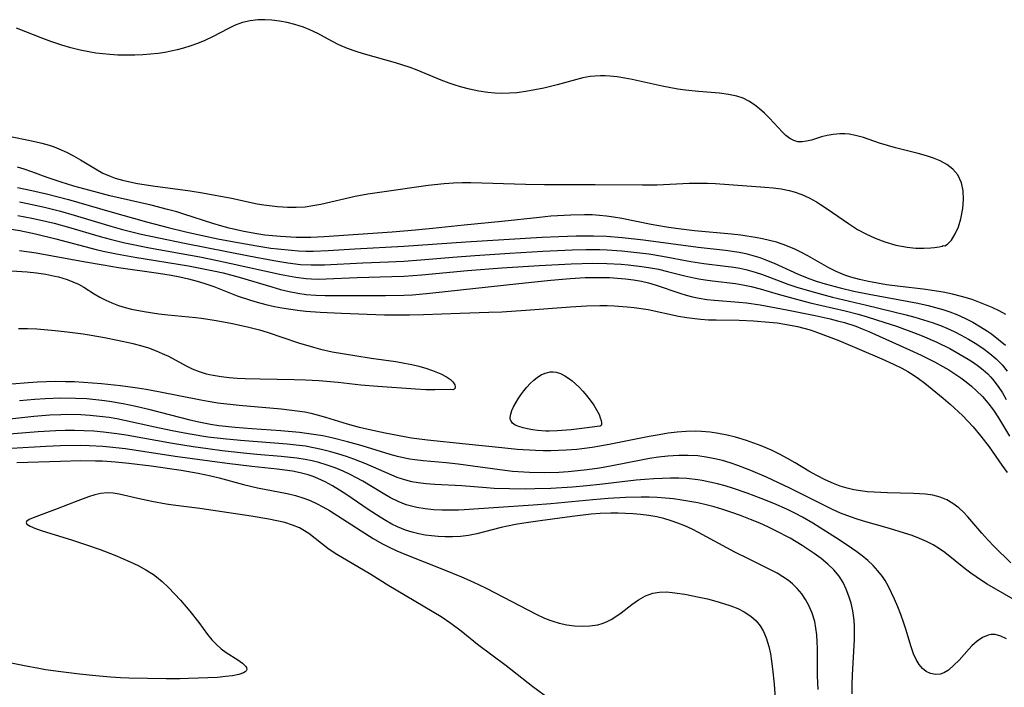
# Model space of a CAD drawing. Header units: inches. Extents: x 1073367 to 1082519, y 1569854 to 1574957.
# Tile 364 of 565: x 1080890 to 1081091, y 1571540 to 1571676. Entities that reach past the tile are written whole.
import ezdxf

# ---------------------------------------------------------------- set-up
doc = ezdxf.new("R2010")
doc.units = ezdxf.units.IN
doc.header["$MEASUREMENT"] = 0
doc.layers.add('CGG_CurvaNivelLidar_v1', color=7, linetype='Continuous', lineweight=30, true_color=0x008008)

msp = doc.modelspace()

# ---------------------------------------------------------------- linework, layer by layer
at = {"layer": 'CGG_CurvaNivelLidar_v1'}
for points in [[(1080887.3407, 1571652.441, 76.5), (1080893.2302, 1571651.2223, 76.5), (1080894.6939, 1571650.863, 76.5), (1080896.1339, 1571650.4429, 76.5), (1080897.1559, 1571650.09, 76.5), (1080898.1614, 1571649.6975, 76.5), (1080899.6784, 1571649.0252, 76.5), (1080901.1548, 1571648.2816, 76.5), (1080902.5868, 1571647.4756, 76.5), (1080905.6004, 1571645.62, 76.5), (1080907.1395, 1571644.7755, 76.5), (1080908.6157, 1571644.1267, 76.5), (1080909.6553, 1571643.7554, 76.5), (1080911.1305, 1571643.3255, 76.5), (1080912.6419, 1571642.9709, 76.5), (1080914.1809, 1571642.6711, 76.5), (1080917.3139, 1571642.168, 76.5), (1080924.8952, 1571641.1499, 76.5), (1080927.4298, 1571640.7541, 76.5), (1080933.344, 1571639.6184, 76.5), (1080938.6154, 1571638.5166, 76.5), (1080939.9751, 1571638.2858, 76.5), (1080942.7036, 1571637.9457, 76.5), (1080944.7779, 1571637.8005, 76.5), (1080946.5661, 1571637.7862, 76.5), (1080948.3458, 1571637.9001, 76.5), (1080949.949, 1571638.1257, 76.5), (1080951.5473, 1571638.4366, 76.5), (1080958.6065, 1571640.0319, 76.5), (1080961.1938, 1571640.51, 76.5), (1080964.4831, 1571641.0187, 76.5), (1080973.4601, 1571642.3101, 76.5), (1080976.748, 1571642.6706, 76.5), (1080978.6156, 1571642.7947, 76.5), (1080980.3829, 1571642.8414, 76.5), (1080982.153, 1571642.8344, 76.5), (1080993.328, 1571642.4785, 76.5), (1080997.1767, 1571642.4089, 76.5), (1081007.5398, 1571642.4332, 76.5), (1081017.2088, 1571642.3545, 76.5), (1081020.1716, 1571642.3898, 76.5), (1081026.7038, 1571642.7003, 76.5), (1081028.83, 1571642.7322, 76.5), (1081030.4601, 1571642.6961, 76.5), (1081032.0896, 1571642.6193, 76.5), (1081042.1672, 1571641.8965, 76.5), (1081043.8369, 1571641.7554, 76.5), (1081045.4824, 1571641.5523, 76.5), (1081047.095, 1571641.2446, 76.5), (1081048.1251, 1571640.9652, 76.5), (1081049.6872, 1571640.395, 76.5), (1081051.2041, 1571639.6871, 76.5), (1081052.6829, 1571638.8712, 76.5), (1081053.4752, 1571638.389, 76.5), (1081054.8256, 1571637.5045, 76.5), (1081059.193, 1571634.4578, 76.5), (1081061.0661, 1571633.2645, 76.5), (1081062.7439, 1571632.3707, 76.5), (1081064.6172, 1571631.5261, 76.5), (1081066.6135, 1571630.7697, 76.5), (1081068.8863, 1571630.0862, 76.5), (1081071.1407, 1571629.6339, 76.5), (1081072.9056, 1571629.464, 76.5), (1081074.536, 1571629.4413, 76.5), (1081075.9675, 1571629.5227, 76.5), (1081076.7661, 1571629.6116, 76.5), (1081077.685, 1571629.7598, 76.5), (1081078.2802, 1571629.9001, 76.5), (1081078.5, 1571630.0045, 76.5), (1081078.8297, 1571629.9304, 76.5), (1081079.4256, 1571630.2811, 76.5), (1081080.1986, 1571631.1209, 76.5), (1081080.9818, 1571632.392, 76.5), (1081081.6083, 1571633.8282, 76.5), (1081082.1157, 1571635.4718, 76.5), (1081082.5133, 1571637.5534, 76.5), (1081082.6505, 1571639.3791, 76.5), (1081082.5677, 1571641.1524, 76.5), (1081082.2341, 1571642.7865, 76.5), (1081081.5185, 1571644.381, 76.5), (1081080.4861, 1571645.5901, 76.5), (1081079.2879, 1571646.4951, 76.5), (1081077.9267, 1571647.2339, 76.5), (1081076.5547, 1571647.7952, 76.5), (1081075.1096, 1571648.2691, 76.5), (1081073.3842, 1571648.7452, 76.5), (1081068.7855, 1571649.9088, 76.5), (1081067.1539, 1571650.3807, 76.5), (1081065.5505, 1571650.8901, 76.5), (1081062.2371, 1571651.9925, 76.5), (1081060.6183, 1571652.4385, 76.5), (1081059.322, 1571652.6843, 76.5), (1081058.4223, 1571652.7711, 76.5), (1081057.401, 1571652.779, 76.5), (1081056.0911, 1571652.6545, 76.5), (1081054.8172, 1571652.4114, 76.5), (1081053.7071, 1571652.1231, 76.5), (1081051.624, 1571651.5028, 76.5), (1081050.6607, 1571651.2512, 76.5), (1081049.744, 1571651.1096, 76.5), (1081048.8657, 1571651.1418, 76.5), (1081048.028, 1571651.3936, 76.5), (1081047.2207, 1571651.8396, 76.5), (1081046.444, 1571652.442, 76.5), (1081045.7323, 1571653.1253, 76.5), (1081043.1032, 1571655.9278, 76.5), (1081042.0688, 1571656.9509, 76.5), (1081041.0659, 1571657.8515, 76.5), (1081040.0103, 1571658.6827, 76.5), (1081038.8955, 1571659.4135, 76.5), (1081037.7118, 1571660.0086, 76.5), (1081036.4306, 1571660.4478, 76.5), (1081034.7005, 1571660.8123, 76.5), (1081032.8929, 1571661.0323, 76.5), (1081028.5749, 1571661.3661, 76.5), (1081025.9699, 1571661.656, 76.5), (1081024.3731, 1571661.9005, 76.5), (1081021.188, 1571662.5035, 76.5), (1081015.069, 1571663.8472, 76.5), (1081013.5496, 1571664.143, 76.5), (1081012.0298, 1571664.3819, 76.5), (1081010.5104, 1571664.5415, 76.5), (1081009.5529, 1571664.5902, 76.5), (1081008.5972, 1571664.5931, 76.5), (1081007.5417, 1571664.5384, 76.5), (1081006.4922, 1571664.4222, 76.5), (1081004.9856, 1571664.151, 76.5), (1081003.4915, 1571663.7897, 76.5), (1080999.7667, 1571662.7334, 76.5), (1080997.0577, 1571662.0858, 76.5), (1080995.2459, 1571661.702, 76.5), (1080993.4208, 1571661.3701, 76.5), (1080991.5823, 1571661.1298, 76.5), (1080990.0364, 1571661.0261, 76.5), (1080988.4852, 1571661.0106, 76.5), (1080987.0678, 1571661.0701, 76.5), (1080985.6534, 1571661.2, 76.5), (1080983.7709, 1571661.4827, 76.5), (1080981.9031, 1571661.8713, 76.5), (1080980.054, 1571662.3486, 76.5), (1080978.7448, 1571662.742, 76.5), (1080977.7277, 1571663.0872, 76.5), (1080976.0905, 1571663.719, 76.5), (1080972.8576, 1571665.086, 76.5), (1080971.2268, 1571665.7466, 76.5), (1080969.7731, 1571666.28, 76.5), (1080966.836, 1571667.218, 76.5), (1080960.255, 1571669.0761, 76.5), (1080958.7639, 1571669.5451, 76.5), (1080956.9938, 1571670.1828, 76.5), (1080955.2779, 1571670.918, 76.5), (1080953.8317, 1571671.6473, 76.5), (1080950.9961, 1571673.1831, 76.5), (1080949.3189, 1571673.9945, 76.5), (1080948.0588, 1571674.4977, 76.5), (1080946.2712, 1571675.073, 76.5), (1080944.7279, 1571675.4619, 76.5), (1080943.1698, 1571675.7581, 76.5), (1080941.6056, 1571675.9517, 76.5), (1080940.1641, 1571676.0263, 76.5), (1080938.7331, 1571675.9894, 76.5), (1080937.1622, 1571675.8006, 76.5), (1080935.63, 1571675.4425, 76.5), (1080934.0986, 1571674.8886, 76.5), (1080932.6102, 1571674.1968, 76.5), (1080929.6203, 1571672.5894, 76.5), (1080927.9398, 1571671.7785, 76.5), (1080926.4087, 1571671.159, 76.5), (1080924.8297, 1571670.6175, 76.5), (1080923.5758, 1571670.2455, 76.5), (1080922.3032, 1571669.9138, 76.5), (1080921.0237, 1571669.6236, 76.5), (1080919.7313, 1571669.3743, 76.5), (1080918.4277, 1571669.1694, 76.5), (1080916.8483, 1571668.9857, 76.5), (1080915.2589, 1571668.8634, 76.5), (1080913.6628, 1571668.7956, 76.5), (1080911.7445, 1571668.7808, 76.5), (1080910.1529, 1571668.8228, 76.5), (1080908.5634, 1571668.9185, 76.5), (1080907.132, 1571669.0554, 76.5), (1080905.7059, 1571669.2391, 76.5), (1080904.2866, 1571669.4686, 76.5), (1080902.4535, 1571669.8347, 76.5), (1080900.5755, 1571670.2862, 76.5), (1080898.7197, 1571670.8192, 76.5), (1080896.5119, 1571671.5743, 76.5), (1080894.8391, 1571672.1978, 76.5), (1080889.4907, 1571674.2993, 76.5)], [(1081091.2914, 1571615.935, 76), (1081089.9283, 1571616.6649, 76), (1081088.528, 1571617.3351, 76), (1081087.1764, 1571617.9281, 76), (1081085.8027, 1571618.477, 76), (1081084.4064, 1571618.973, 76), (1081082.2631, 1571619.6117, 76), (1081080.3869, 1571620.0835, 76), (1081078.4898, 1571620.4848, 76), (1081076.2498, 1571620.8566, 76), (1081074.4605, 1571621.0872, 76), (1081069.7277, 1571621.621, 76), (1081066.9535, 1571622.0047, 76), (1081065.1005, 1571622.3022, 76), (1081063.2666, 1571622.6422, 76), (1081061.4601, 1571623.0442, 76), (1081059.6915, 1571623.5329, 76), (1081058.4266, 1571623.9623, 76), (1081056.6766, 1571624.6982, 76), (1081055.1729, 1571625.4779, 76), (1081050.9369, 1571627.9137, 76), (1081049.6222, 1571628.601, 76), (1081048.2852, 1571629.2445, 76), (1081047.0925, 1571629.7642, 76), (1081045.878, 1571630.2284, 76), (1081044.4952, 1571630.6686, 76), (1081043.0862, 1571631.039, 76), (1081041.6572, 1571631.3552, 76), (1081040.2129, 1571631.6302, 76), (1081038.4332, 1571631.9196, 76), (1081037.2537, 1571632.0776, 76), (1081035.3316, 1571632.2917, 76), (1081027.7763, 1571632.9921, 76), (1081023.9585, 1571633.4508, 76), (1081022.0572, 1571633.7264, 76), (1081018.9747, 1571634.2669, 76), (1081012.948, 1571635.5096, 76), (1081011.2446, 1571635.8053, 76), (1081009.8454, 1571635.9968, 76), (1081008.4405, 1571636.136, 76), (1081006.9145, 1571636.2246, 76), (1081005.384, 1571636.2569, 76), (1081002.5839, 1571636.2025, 76), (1080998.5156, 1571635.9533, 76), (1080996.1662, 1571635.7413, 76), (1080988.4874, 1571634.8835, 76), (1080980.8027, 1571634.1457, 76), (1080974.3553, 1571633.4435, 76), (1080970.8651, 1571633.1029, 76), (1080966.1329, 1571632.7268, 76), (1080952.2259, 1571631.7461, 76), (1080949.5077, 1571631.6328, 76), (1080946.5333, 1571631.6551, 76), (1080943.3375, 1571631.827, 76), (1080941.7432, 1571631.965, 76), (1080940.1533, 1571632.1431, 76), (1080938.5483, 1571632.3696, 76), (1080935.8999, 1571632.8426, 76), (1080932.8728, 1571633.5299, 76), (1080931.3764, 1571633.9354, 76), (1080929.5279, 1571634.4965, 76), (1080923.6611, 1571636.391, 76), (1080922.207, 1571636.8392, 76), (1080920.3241, 1571637.3717, 76), (1080916.9634, 1571638.218, 76), (1080908.5675, 1571640.1203, 76), (1080904.2542, 1571641.2539, 76), (1080901.2261, 1571642.1214, 76), (1080898.6062, 1571642.9298, 76), (1080895.7417, 1571643.8951, 76), (1080892.6097, 1571645.0316, 76), (1080891.0363, 1571645.5645, 76), (1080889.6825, 1571645.969, 76)], [(1080889.6704, 1571641.8057, 75.5), (1080892.658, 1571641.2268, 75.5), (1080895.6303, 1571640.5435, 75.5), (1080900.1287, 1571639.371, 75.5), (1080908.5455, 1571636.9457, 75.5), (1080916.0401, 1571634.8535, 75.5), (1080920.4125, 1571633.6663, 75.5), (1080923.7364, 1571632.8419, 75.5), (1080927.0796, 1571632.089, 75.5), (1080930.594, 1571631.3615, 75.5), (1080933.8654, 1571630.729, 75.5), (1080938.5081, 1571629.9101, 75.5), (1080941.3731, 1571629.4868, 75.5), (1080942.8073, 1571629.3068, 75.5), (1080945.5704, 1571629.0271, 75.5), (1080947.0388, 1571628.9218, 75.5), (1080948.5082, 1571628.8607, 75.5), (1080950.0381, 1571628.8529, 75.5), (1080953.1027, 1571628.9627, 75.5), (1080958.5158, 1571629.3121, 75.5), (1080968.4853, 1571629.8474, 75.5), (1080981.1402, 1571630.771, 75.5), (1080996.6712, 1571631.6847, 75.5), (1081000.1409, 1571631.8557, 75.5), (1081003.67, 1571631.9666, 75.5), (1081007.1961, 1571631.9775, 75.5), (1081009.8485, 1571631.8824, 75.5), (1081013.0668, 1571631.6385, 75.5), (1081017.3883, 1571631.1747, 75.5), (1081028.5718, 1571629.679, 75.5), (1081034.1017, 1571629.0533, 75.5), (1081036.907, 1571628.635, 75.5), (1081038.2894, 1571628.3538, 75.5), (1081039.7116, 1571627.9885, 75.5), (1081041.1122, 1571627.551, 75.5), (1081042.4892, 1571627.0444, 75.5), (1081044.0595, 1571626.3769, 75.5), (1081048.9204, 1571624.1408, 75.5), (1081050.7385, 1571623.4169, 75.5), (1081052.591, 1571622.7625, 75.5), (1081054.4715, 1571622.1694, 75.5), (1081057.4819, 1571621.3502, 75.5), (1081060.2752, 1571620.7083, 75.5), (1081063.4063, 1571620.0819, 75.5), (1081073.3352, 1571618.224, 75.5), (1081075.4491, 1571617.7651, 75.5), (1081076.9492, 1571617.3937, 75.5), (1081078.4306, 1571616.9728, 75.5), (1081079.8932, 1571616.487, 75.5), (1081081.3261, 1571615.9307, 75.5), (1081082.9577, 1571615.1864, 75.5), (1081084.546, 1571614.3555, 75.5), (1081086.0934, 1571613.4535, 75.5), (1081087.5399, 1571612.5272, 75.5), (1081088.3386, 1571611.9763, 75.5), (1081089.8048, 1571610.8712, 75.5), (1081091.1961, 1571609.6859, 75.5)], [(1080890.0933, 1571638.8889, 75), (1080891.75, 1571638.5868, 75), (1080895.21, 1571637.8332, 75), (1080898.4475, 1571637.0056, 75), (1080901.2876, 1571636.1911, 75), (1080908.7325, 1571633.925, 75), (1080911.1331, 1571633.2718, 75), (1080914.9239, 1571632.3447, 75), (1080918.5077, 1571631.5609, 75), (1080923.7575, 1571630.488, 75), (1080936.8727, 1571627.8706, 75), (1080941.9883, 1571626.9188, 75), (1080944.8364, 1571626.4561, 75), (1080947.3974, 1571626.1569, 75), (1080949.5878, 1571626.043, 75), (1080952.3007, 1571626.0702, 75), (1080960.1447, 1571626.4763, 75), (1080965.3989, 1571626.6591, 75), (1080968.4819, 1571626.8031, 75), (1080971.9541, 1571627.0514, 75), (1080978.508, 1571627.6158, 75), (1080982.9778, 1571627.958, 75), (1080990.1414, 1571628.4399, 75), (1080996.8741, 1571628.8501, 75), (1081002.8673, 1571629.1227, 75), (1081005.643, 1571629.1815, 75), (1081008.5032, 1571629.1625, 75), (1081009.9877, 1571629.1085, 75), (1081012.9513, 1571628.9148, 75), (1081015.4282, 1571628.676, 75), (1081018.4541, 1571628.2893, 75), (1081021.2314, 1571627.8291, 75), (1081027.033, 1571626.7203, 75), (1081029.6857, 1571626.3174, 75), (1081034.1361, 1571625.8019, 75), (1081035.8012, 1571625.5764, 75), (1081037.0303, 1571625.369, 75), (1081038.2475, 1571625.1143, 75), (1081039.2194, 1571624.8673, 75), (1081040.1811, 1571624.5834, 75), (1081041.6537, 1571624.0798, 75), (1081046.8135, 1571622.1391, 75), (1081048.6795, 1571621.5124, 75), (1081051.735, 1571620.597, 75), (1081055.9313, 1571619.4887, 75), (1081062.8945, 1571617.8403, 75), (1081070.9873, 1571615.8636, 75), (1081072.7539, 1571615.3889, 75), (1081074.5056, 1571614.8745, 75), (1081076.2375, 1571614.3127, 75), (1081077.9426, 1571613.6921, 75), (1081079.2385, 1571613.1603, 75), (1081080.7405, 1571612.4701, 75), (1081082.2115, 1571611.7233, 75), (1081083.6511, 1571610.9268, 75), (1081085.0561, 1571610.0841, 75), (1081086.5954, 1571609.0725, 75), (1081088.0629, 1571607.9825, 75), (1081089.3413, 1571606.8803, 75), (1081090.5204, 1571605.6822, 75), (1081091.5561, 1571604.4213, 75)], [(1080889.7697, 1571636.0932, 74.5), (1080892.6333, 1571635.5769, 74.5), (1080894.1625, 1571635.2534, 74.5), (1080897.205, 1571634.523, 74.5), (1080900.1291, 1571633.7147, 74.5), (1080906.5418, 1571631.8132, 74.5), (1080908.5809, 1571631.2757, 74.5), (1080911.5854, 1571630.5691, 74.5), (1080916.6372, 1571629.531, 74.5), (1080926.8745, 1571627.661, 74.5), (1080930.1554, 1571627.0175, 74.5), (1080933.2834, 1571626.3525, 74.5), (1080943.5088, 1571624.0834, 74.5), (1080946.4429, 1571623.5359, 74.5), (1080948.5811, 1571623.2719, 74.5), (1080949.6414, 1571623.2026, 74.5), (1080951.1355, 1571623.1679, 74.5), (1080952.6343, 1571623.1883, 74.5), (1080958.9559, 1571623.484, 74.5), (1080966.0474, 1571623.6742, 74.5), (1080968.5167, 1571623.777, 74.5), (1080972.1952, 1571624.0439, 74.5), (1080981.5145, 1571624.9131, 74.5), (1080988.5068, 1571625.4752, 74.5), (1080996.1305, 1571625.9592, 74.5), (1081002.6443, 1571626.2846, 74.5), (1081007.0366, 1571626.3844, 74.5), (1081009.9324, 1571626.336, 74.5), (1081012.8175, 1571626.182, 74.5), (1081014.2747, 1571626.0648, 74.5), (1081017.0652, 1571625.7454, 74.5), (1081018.3964, 1571625.5398, 74.5), (1081020.4384, 1571625.1483, 74.5), (1081022.2539, 1571624.7312, 74.5), (1081025.849, 1571623.8272, 74.5), (1081027.6482, 1571623.4037, 74.5), (1081028.6953, 1571623.1948, 74.5), (1081029.9332, 1571622.9928, 74.5), (1081031.4816, 1571622.7898, 74.5), (1081036.1391, 1571622.2546, 74.5), (1081037.6809, 1571622.0165, 74.5), (1081039.339, 1571621.6743, 74.5), (1081041.1806, 1571621.1896, 74.5), (1081044.8581, 1571620.0836, 74.5), (1081048.6165, 1571619.0325, 74.5), (1081051.4105, 1571618.3298, 74.5), (1081058.5101, 1571616.6612, 74.5), (1081061.1506, 1571615.9801, 74.5), (1081062.9876, 1571615.458, 74.5), (1081066.6358, 1571614.3194, 74.5), (1081068.9704, 1571613.533, 74.5), (1081072.4835, 1571612.2541, 74.5), (1081074.2197, 1571611.5708, 74.5), (1081077.2278, 1571610.2736, 74.5), (1081079.8473, 1571608.9906, 74.5), (1081081.1687, 1571608.2821, 74.5), (1081083.5915, 1571606.8616, 74.5), (1081084.6877, 1571606.1478, 74.5), (1081085.744, 1571605.3945, 74.5), (1081086.6939, 1571604.6392, 74.5), (1081087.5897, 1571603.8307, 74.5), (1081088.1423, 1571603.2673, 74.5), (1081088.6513, 1571602.6924, 74.5), (1081089.7508, 1571601.2468, 74.5), (1081090.5924, 1571599.9572, 74.5), (1081091.3814, 1571598.6187, 74.5)], [(1080888.0071, 1571633.3991, 74), (1080890.2107, 1571633.0539, 74), (1080893.379, 1571632.3854, 74), (1080897.5041, 1571631.3639, 74), (1080905.7352, 1571629.202, 74), (1080907.1468, 1571628.8695, 74), (1080909.9092, 1571628.2804, 74), (1080913.6181, 1571627.6036, 74), (1080924.5658, 1571625.8361, 74), (1080927.3102, 1571625.3455, 74), (1080930.0344, 1571624.782, 74), (1080931.668, 1571624.4014, 74), (1080934.9093, 1571623.5554, 74), (1080941.551, 1571621.5626, 74), (1080943.3389, 1571621.0596, 74), (1080945.1377, 1571620.6195, 74), (1080946.8545, 1571620.2867, 74), (1080948.5853, 1571620.0435, 74), (1080950.5252, 1571619.8799, 74), (1080952.4755, 1571619.8067, 74), (1080953.744, 1571619.795, 74), (1080958.4996, 1571619.8187, 74), (1080964.7736, 1571619.7927, 74), (1080968.478, 1571619.8624, 74), (1080970.2768, 1571619.96, 74), (1080973.7965, 1571620.262, 74), (1080991.947, 1571622.2474, 74), (1080998.5139, 1571622.913, 74), (1081002.4429, 1571623.2633, 74), (1081005.4729, 1571623.4498, 74), (1081008.4972, 1571623.5118, 74), (1081010.4214, 1571623.4687, 74), (1081012.0831, 1571623.3752, 74), (1081013.7334, 1571623.2253, 74), (1081015.3685, 1571623.0109, 74), (1081016.9836, 1571622.7198, 74), (1081018.3929, 1571622.3855, 74), (1081020.0018, 1571621.9064, 74), (1081024.769, 1571620.2679, 74), (1081026.0722, 1571619.8725, 74), (1081027.3881, 1571619.5282, 74), (1081028.7173, 1571619.2471, 74), (1081030.2955, 1571619.0063, 74), (1081031.8883, 1571618.8384, 74), (1081036.8158, 1571618.4685, 74), (1081038.4202, 1571618.3019, 74), (1081041.182, 1571617.8824, 74), (1081046.6511, 1571616.8793, 74), (1081052.3956, 1571615.7213, 74), (1081055.4486, 1571615.0547, 74), (1081056.9617, 1571614.6809, 74), (1081058.3741, 1571614.2901, 74), (1081060.6745, 1571613.5398, 74), (1081062.0197, 1571613.0271, 74), (1081063.3715, 1571612.4571, 74), (1081071.622, 1571608.7603, 74), (1081074.0375, 1571607.6283, 74), (1081076.7265, 1571606.2806, 74), (1081078.4426, 1571605.3512, 74), (1081079.6607, 1571604.6439, 74), (1081080.9114, 1571603.8657, 74), (1081082.1248, 1571603.0417, 74), (1081083.2315, 1571602.2108, 74), (1081084.2964, 1571601.3331, 74), (1081085.3192, 1571600.4124, 74), (1081086.5206, 1571599.2156, 74), (1081087.6369, 1571597.945, 74), (1081088.7479, 1571596.4615, 74), (1081089.7706, 1571594.9056, 74), (1081092.0468, 1571591.1389, 74)], [(1080890.1378, 1571628.9681, 73.5), (1080893.5079, 1571628.4863, 73.5), (1080896.8225, 1571627.9316, 73.5), (1080903.1388, 1571626.7522, 73.5), (1080907.1888, 1571626.0431, 73.5), (1080910.313, 1571625.5396, 73.5), (1080918.4787, 1571624.3637, 73.5), (1080921.0702, 1571623.931, 73.5), (1080922.8439, 1571623.5931, 73.5), (1080924.6024, 1571623.2071, 73.5), (1080926.3407, 1571622.7558, 73.5), (1080927.7118, 1571622.3385, 73.5), (1080929.7583, 1571621.6234, 73.5), (1080934.5363, 1571619.7647, 73.5), (1080937.2464, 1571618.835, 73.5), (1080938.6191, 1571618.4224, 73.5), (1080940.3765, 1571617.9548, 73.5), (1080942.1507, 1571617.5559, 73.5), (1080943.598, 1571617.2871, 73.5), (1080946.7858, 1571616.8206, 73.5), (1080948.5255, 1571616.6281, 73.5), (1080951.4684, 1571616.4034, 73.5), (1080955.8101, 1571616.1854, 73.5), (1080964.548, 1571615.8934, 73.5), (1080967.371, 1571615.8442, 73.5), (1080969.6544, 1571615.8583, 73.5), (1080972.5161, 1571615.9359, 73.5), (1080980.0036, 1571616.2395, 73.5), (1080985.8111, 1571616.3915, 73.5), (1080988.5012, 1571616.4992, 73.5), (1080993.3748, 1571616.798, 73.5), (1081002.5274, 1571617.4942, 73.5), (1081005.7296, 1571617.6808, 73.5), (1081008.5037, 1571617.7563, 73.5), (1081009.9592, 1571617.7463, 73.5), (1081011.4118, 1571617.7006, 73.5), (1081014.0723, 1571617.5255, 73.5), (1081015.4976, 1571617.3789, 73.5), (1081016.9146, 1571617.191, 73.5), (1081018.3211, 1571616.9565, 73.5), (1081024.553, 1571615.6331, 73.5), (1081026.2172, 1571615.3331, 73.5), (1081027.888, 1571615.0926, 73.5), (1081029.089, 1571614.9697, 73.5), (1081030.6478, 1571614.8756, 73.5), (1081032.2125, 1571614.8339, 73.5), (1081036.9247, 1571614.8027, 73.5), (1081039.833, 1571614.6756, 73.5), (1081043.0312, 1571614.4019, 73.5), (1081044.6255, 1571614.2159, 73.5), (1081046.2121, 1571613.9886, 73.5), (1081048.767, 1571613.5049, 73.5), (1081050.0859, 1571613.1863, 73.5), (1081051.3883, 1571612.8157, 73.5), (1081052.9132, 1571612.3035, 73.5), (1081057.1981, 1571610.6396, 73.5), (1081066.0024, 1571606.9221, 73.5), (1081068.3965, 1571605.8428, 73.5), (1081070.105, 1571604.98, 73.5), (1081071.2729, 1571604.3273, 73.5), (1081072.4102, 1571603.631, 73.5), (1081073.5112, 1571602.8867, 73.5), (1081074.7732, 1571601.9371, 73.5), (1081078.5215, 1571598.8788, 73.5), (1081079.9244, 1571597.6659, 73.5), (1081082.4472, 1571595.3379, 73.5), (1081083.5561, 1571594.2237, 73.5), (1081084.6075, 1571593.0731, 73.5), (1081086.1689, 1571591.158, 73.5), (1081087.8601, 1571588.9664, 73.5), (1081090.462, 1571585.1984, 73.5), (1081091.5543, 1571583.7358, 73.5)], [(1080888.5009, 1571624.8499, 73), (1080891.6505, 1571624.6115, 73), (1080893.5678, 1571624.4064, 73), (1080895.4524, 1571624.1389, 73), (1080897.2912, 1571623.7861, 73), (1080898.0904, 1571623.5944, 73), (1080899.836, 1571623.0761, 73), (1080901.0106, 1571622.6319, 73), (1080902.1304, 1571622.1094, 73), (1080903.2053, 1571621.497, 73), (1080905.3113, 1571620.1706, 73), (1080906.4798, 1571619.5023, 73), (1080907.6983, 1571618.8831, 73), (1080908.9612, 1571618.3198, 73), (1080910.2974, 1571617.8088, 73), (1080911.6717, 1571617.3741, 73), (1080912.9455, 1571617.0511, 73), (1080915.5561, 1571616.5412, 73), (1080918.5128, 1571616.0776, 73), (1080920.3941, 1571615.8394, 73), (1080926.0838, 1571615.3005, 73), (1080927.2377, 1571615.1614, 73), (1080929.8263, 1571614.7691, 73), (1080933.2285, 1571614.1622, 73), (1080936.6095, 1571613.4467, 73), (1080939.0363, 1571612.8167, 73), (1080940.6507, 1571612.3192, 73), (1080947.0082, 1571610.1552, 73), (1080950.0476, 1571609.2553, 73), (1080951.529, 1571608.8719, 73), (1080953.9106, 1571608.3542, 73), (1080958.5113, 1571607.552, 73), (1080961.8669, 1571607.0302, 73), (1080966.9002, 1571606.3511, 73), (1080968.6416, 1571606.0535, 73), (1080970.1086, 1571605.7575, 73), (1080971.5742, 1571605.4098, 73), (1080973.195, 1571604.9463, 73), (1080974.71, 1571604.421, 73), (1080976.0658, 1571603.8477, 73), (1080977.211, 1571603.2411, 73), (1080978.023, 1571602.679, 73), (1080978.4807, 1571602.2507, 73), (1080978.9134, 1571601.5978, 73), (1080979.0001, 1571601.2144, 73), (1080978.9454, 1571600.9085, 73), (1080978.7689, 1571600.6972, 73), (1080978.5, 1571600.6069, 73), (1080978.0206, 1571600.6395, 73), (1080974.8417, 1571600.5808, 73), (1080972.9641, 1571600.606, 73), (1080970.8616, 1571600.6943, 73), (1080963.2015, 1571601.2359, 73), (1080959.7356, 1571601.5612, 73), (1080955.1226, 1571602.0757, 73), (1080951.1982, 1571602.388, 73), (1080948.4353, 1571602.5426, 73), (1080946.1253, 1571602.6211, 73), (1080939.1832, 1571602.7277, 73), (1080936.151, 1571602.8154, 73), (1080934.4941, 1571602.9002, 73), (1080932.8536, 1571603.0276, 73), (1080931.2351, 1571603.2144, 73), (1080929.6452, 1571603.4809, 73), (1080928.8544, 1571603.6537, 73), (1080928.2627, 1571603.8036, 73), (1080926.8119, 1571604.2505, 73), (1080925.4107, 1571604.8056, 73), (1080924.1731, 1571605.4096, 73), (1080920.5399, 1571607.3629, 73), (1080919.3121, 1571607.9474, 73), (1080918.0535, 1571608.4827, 73), (1080916.4762, 1571609.0567, 73), (1080914.86, 1571609.5505, 73), (1080913.2705, 1571609.962, 73), (1080910.0777, 1571610.6673, 73), (1080907.4384, 1571611.1926, 73), (1080904.756, 1571611.6646, 73), (1080903.1183, 1571611.9167, 73), (1080899.8355, 1571612.3616, 73), (1080897.3863, 1571612.6418, 73), (1080893.6304, 1571612.965, 73), (1080891.7702, 1571613.0492, 73), (1080889.9293, 1571613.0502, 73)], [(1081092.3179, 1571565.3096, 73.5), (1081088.9348, 1571568.6468, 73.5), (1081087.6541, 1571569.9873, 73.5), (1081086.4164, 1571571.3547, 73.5), (1081083.556, 1571574.6707, 73.5), (1081082.647, 1571575.6437, 73.5), (1081081.6893, 1571576.537, 73.5), (1081080.5125, 1571577.4209, 73.5), (1081079.2451, 1571578.1508, 73.5), (1081077.8946, 1571578.7102, 73.5), (1081076.4274, 1571579.095, 73.5), (1081074.8968, 1571579.3222, 73.5), (1081073.6848, 1571579.4172, 73.5), (1081072.4504, 1571579.468, 73.5), (1081067.1837, 1571579.5688, 73.5), (1081064.4496, 1571579.699, 73.5), (1081063.0439, 1571579.8161, 73.5), (1081061.6526, 1571579.986, 73.5), (1081060.2779, 1571580.2227, 73.5), (1081058.9256, 1571580.5409, 73.5), (1081057.5152, 1571580.9809, 73.5), (1081056.1308, 1571581.5078, 73.5), (1081054.4135, 1571582.2666, 73.5), (1081052.7304, 1571583.1113, 73.5), (1081051.0854, 1571584.0303, 73.5), (1081048.3157, 1571585.6893, 73.5), (1081046.7399, 1571586.5955, 73.5), (1081045.1367, 1571587.4633, 73.5), (1081043.5008, 1571588.2723, 73.5), (1081041.4222, 1571589.1736, 73.5), (1081039.9253, 1571589.7485, 73.5), (1081038.4093, 1571590.2717, 73.5), (1081036.1356, 1571590.9443, 73.5), (1081034.429, 1571591.3578, 73.5), (1081032.7096, 1571591.6951, 73.5), (1081030.9803, 1571591.9492, 73.5), (1081029.2437, 1571592.107, 73.5), (1081027.9081, 1571592.1502, 73.5), (1081026.0771, 1571592.0987, 73.5), (1081024.2426, 1571591.9476, 73.5), (1081022.4061, 1571591.7231, 73.5), (1081020.5687, 1571591.4453, 73.5), (1081018.5638, 1571591.0961, 73.5), (1081010.3906, 1571589.4297, 73.5), (1081008.4544, 1571589.0779, 73.5), (1081006.8971, 1571588.8349, 73.5), (1081003.7712, 1571588.4544, 73.5), (1081001.6084, 1571588.274, 73.5), (1081000.0559, 1571588.1897, 73.5), (1080998.5023, 1571588.1488, 73.5), (1080996.9436, 1571588.1555, 73.5), (1080995.3846, 1571588.203, 73.5), (1080991.6492, 1571588.4394, 73.5), (1080988.5093, 1571588.7346, 73.5), (1080981.1307, 1571589.5426, 73.5), (1080973.3458, 1571590.3429, 73.5), (1080970.0976, 1571590.7599, 73.5), (1080968.6156, 1571590.995, 73.5), (1080964.6886, 1571591.7649, 73.5), (1080961.2182, 1571592.522, 73.5), (1080959.4927, 1571592.9398, 73.5), (1080957.0245, 1571593.6021, 73.5), (1080952.5886, 1571594.9459, 73.5), (1080950.9136, 1571595.4212, 73.5), (1080949.6304, 1571595.7361, 73.5), (1080948.336, 1571596.0049, 73.5), (1080946.738, 1571596.2704, 73.5), (1080943.4997, 1571596.6525, 73.5), (1080934.9146, 1571597.3718, 73.5), (1080930.5333, 1571597.8825, 73.5), (1080928.5955, 1571598.1753, 73.5), (1080927.0673, 1571598.4488, 73.5), (1080918.4651, 1571600.2119, 73.5), (1080915.927, 1571600.668, 73.5), (1080914.1867, 1571600.9341, 73.5), (1080910.6933, 1571601.3858, 73.5), (1080906.8105, 1571601.8025, 73.5), (1080903.1451, 1571602.092, 73.5), (1080901.3104, 1571602.1911, 73.5), (1080899.4749, 1571602.2497, 73.5), (1080897.4981, 1571602.2563, 73.5), (1080895.6259, 1571602.211, 73.5), (1080893.7538, 1571602.1255, 73.5), (1080891.8823, 1571602.006, 73.5), (1080888.518, 1571601.7153, 73.5)], [(1081092.7856, 1571557.8947, 74), (1081087.5025, 1571560.9807, 74), (1081086.3156, 1571561.7047, 74), (1081085.2091, 1571562.4427, 74), (1081084.1288, 1571563.2213, 74), (1081083.0705, 1571564.0301, 74), (1081078.8433, 1571567.4253, 74), (1081077.7811, 1571568.183, 74), (1081076.4796, 1571568.9817, 74), (1081075.1172, 1571569.6842, 74), (1081073.6588, 1571570.3136, 74), (1081072.1588, 1571570.8719, 74), (1081070.6306, 1571571.3864, 74), (1081067.5448, 1571572.3491, 74), (1081062.279, 1571573.8318, 74), (1081060.7729, 1571574.2882, 74), (1081058.8825, 1571574.9398, 74), (1081057.5435, 1571575.4793, 74), (1081055.9257, 1571576.2095, 74), (1081047.2239, 1571580.5453, 74), (1081042.4757, 1571582.7745, 74), (1081039.2766, 1571584.1786, 74), (1081036.632, 1571585.1844, 74), (1081035.0711, 1571585.7019, 74), (1081033.498, 1571586.1624, 74), (1081031.9125, 1571586.5552, 74), (1081030.1824, 1571586.8878, 74), (1081028.4385, 1571587.108, 74), (1081026.5166, 1571587.207, 74), (1081024.5839, 1571587.1858, 74), (1081023.4585, 1571587.1306, 74), (1081022.3318, 1571587.047, 74), (1081020.4549, 1571586.8486, 74), (1081018.5799, 1571586.5827, 74), (1081017.2277, 1571586.3524, 74), (1081011.0243, 1571585.1129, 74), (1081008.4444, 1571584.6382, 74), (1081005.8952, 1571584.2647, 74), (1081003.966, 1571584.044, 74), (1081002.0323, 1571583.873, 74), (1081000.0958, 1571583.7539, 74), (1080997.1476, 1571583.684, 74), (1080994.1421, 1571583.7485, 74), (1080990.6506, 1571583.9736, 74), (1080988.0628, 1571584.2477, 74), (1080979.6153, 1571585.4477, 74), (1080977.172, 1571585.7007, 74), (1080972.4341, 1571586.0973, 74), (1080970.7279, 1571586.2954, 74), (1080969.7189, 1571586.4495, 74), (1080968.7166, 1571586.6376, 74), (1080967.1975, 1571586.995, 74), (1080965.6899, 1571587.4168, 74), (1080960.0314, 1571589.1654, 74), (1080957.0284, 1571590.0159, 74), (1080953.7977, 1571590.8009, 74), (1080951.9576, 1571591.1793, 74), (1080950.1083, 1571591.5084, 74), (1080947.243, 1571591.9012, 74), (1080943.4433, 1571592.2296, 74), (1080937.521, 1571592.6149, 74), (1080934.1273, 1571592.894, 74), (1080930.7496, 1571593.2733, 74), (1080929.071, 1571593.5218, 74), (1080926.3792, 1571594.0372, 74), (1080924.9197, 1571594.3778, 74), (1080916.7339, 1571596.5261, 74), (1080913.8482, 1571597.2221, 74), (1080911.2862, 1571597.761, 74), (1080908.4496, 1571598.2327, 74), (1080906.9181, 1571598.4299, 74), (1080903.8432, 1571598.7183, 74), (1080901.5491, 1571598.8478, 74), (1080898.51, 1571598.8965, 74), (1080895.3711, 1571598.7855, 74), (1080893.2565, 1571598.6413, 74), (1080890.0937, 1571598.3551, 74)], [(1081091.4409, 1571549.8482, 74.5), (1081090.2787, 1571550.4101, 74.5), (1081089.118, 1571550.7056, 74.5), (1081088.7178, 1571550.731, 74.5), (1081088.3013, 1571550.7111, 74.5), (1081087.6862, 1571550.5916, 74.5), (1081086.5477, 1571550.0975, 74.5), (1081085.4505, 1571549.3321, 74.5), (1081084.3896, 1571548.3786, 74.5), (1081083.8237, 1571547.8035, 74.5), (1081081.7542, 1571545.5176, 74.5), (1081080.7184, 1571544.446, 74.5), (1081079.5729, 1571543.4757, 74.5), (1081078.7752, 1571542.9841, 74.5), (1081077.9578, 1571542.6641, 74.5), (1081076.9171, 1571542.5493, 74.5), (1081075.9017, 1571542.7533, 74.5), (1081075.0703, 1571543.1852, 74.5), (1081074.3072, 1571543.822, 74.5), (1081073.6247, 1571544.6328, 74.5), (1081073.0038, 1571545.6462, 74.5), (1081072.4774, 1571546.7899, 74.5), (1081071.9142, 1571548.4027, 74.5), (1081070.9736, 1571551.5832, 74.5), (1081070.5018, 1571553.062, 74.5), (1081069.8698, 1571554.8217, 74.5), (1081069.2482, 1571556.3868, 74.5), (1081068.5866, 1571557.9347, 74.5), (1081067.9948, 1571559.2317, 74.5), (1081067.3617, 1571560.4972, 74.5), (1081066.6666, 1571561.7159, 74.5), (1081066.1183, 1571562.5498, 74.5), (1081065.2157, 1571563.7144, 74.5), (1081064.2165, 1571564.8028, 74.5), (1081063.1364, 1571565.8219, 74.5), (1081061.9866, 1571566.7752, 74.5), (1081060.9303, 1571567.5596, 74.5), (1081059.8402, 1571568.3112, 74.5), (1081057.2878, 1571569.9818, 74.5), (1081053.2337, 1571572.5988, 74.5), (1081051.9152, 1571573.4174, 74.5), (1081049.7889, 1571574.6481, 74.5), (1081048.4146, 1571575.3745, 74.5), (1081046.7879, 1571576.1668, 74.5), (1081043.9694, 1571577.4126, 74.5), (1081041.3795, 1571578.4672, 74.5), (1081038.5286, 1571579.5447, 74.5), (1081035.555, 1571580.5446, 74.5), (1081034.0223, 1571581.0054, 74.5), (1081032.4823, 1571581.4251, 74.5), (1081030.9345, 1571581.795, 74.5), (1081029.3779, 1571582.1033, 74.5), (1081028.4391, 1571582.2523, 74.5), (1081026.2458, 1571582.481, 74.5), (1081024.5653, 1571582.5615, 74.5), (1081022.8785, 1571582.5792, 74.5), (1081021.1879, 1571582.5459, 74.5), (1081019.4954, 1571582.4693, 74.5), (1081017.6408, 1571582.3374, 74.5), (1081015.9128, 1571582.1676, 74.5), (1081008.4975, 1571581.294, 74.5), (1081005.8494, 1571581.0259, 74.5), (1081002.8748, 1571580.7703, 74.5), (1080998.4828, 1571580.4823, 74.5), (1080995.2228, 1571580.3782, 74.5), (1080993.4212, 1571580.3632, 74.5), (1080990.0607, 1571580.3976, 74.5), (1080986.9398, 1571580.5054, 74.5), (1080985.3811, 1571580.5965, 74.5), (1080980.364, 1571581.0007, 74.5), (1080974.8001, 1571581.3168, 74.5), (1080973.0869, 1571581.4449, 74.5), (1080971.3965, 1571581.6431, 74.5), (1080970.151, 1571581.8605, 74.5), (1080968.9265, 1571582.1542, 74.5), (1080967.139, 1571582.7488, 74.5), (1080966.0817, 1571583.1742, 74.5), (1080960.7723, 1571585.5124, 74.5), (1080958.3344, 1571586.4592, 74.5), (1080956.7871, 1571586.9963, 74.5), (1080955.223, 1571587.4927, 74.5), (1080953.6442, 1571587.9468, 74.5), (1080951.6992, 1571588.4377, 74.5), (1080950.0697, 1571588.7872, 74.5), (1080948.4281, 1571589.0777, 74.5), (1080946.5583, 1571589.3305, 74.5), (1080944.6772, 1571589.5227, 74.5), (1080935.1737, 1571590.2507, 74.5), (1080931.6666, 1571590.5894, 74.5), (1080928.5394, 1571590.9698, 74.5), (1080924.4987, 1571591.6009, 74.5), (1080921.2847, 1571592.2037, 74.5), (1080917.7459, 1571592.9433, 74.5), (1080911.5562, 1571594.341, 74.5), (1080909.9921, 1571594.6518, 74.5), (1080908.418, 1571594.9153, 74.5), (1080906.443, 1571595.1709, 74.5), (1080904.5522, 1571595.3456, 74.5), (1080902.6558, 1571595.4606, 74.5), (1080899.6333, 1571595.5269, 74.5), (1080898.5101, 1571595.5122, 74.5), (1080896.3148, 1571595.4163, 74.5), (1080893.0509, 1571595.1481, 74.5), (1080885.6235, 1571594.3295, 74.5)], [(1081059.9828, 1571538.6139, 75), (1081059.9833, 1571540.5513, 75), (1081060.0293, 1571542.4891, 75), (1081060.4108, 1571549.6828, 75), (1081060.4346, 1571551.2862, 75), (1081060.4067, 1571552.4288, 75), (1081060.331, 1571553.5615, 75), (1081060.2162, 1571554.57, 75), (1081060.0574, 1571555.5667, 75), (1081059.7276, 1571557.0842, 75), (1081059.2964, 1571558.559, 75), (1081058.7584, 1571559.979, 75), (1081058.1016, 1571561.3281, 75), (1081057.2787, 1571562.6238, 75), (1081056.1959, 1571563.9085, 75), (1081054.9585, 1571565.0855, 75), (1081053.6101, 1571566.1866, 75), (1081052.1851, 1571567.2372, 75), (1081049.7766, 1571568.8574, 75), (1081048.5267, 1571569.622, 75), (1081047.2745, 1571570.3333, 75), (1081044.3978, 1571571.8423, 75), (1081042.7746, 1571572.6361, 75), (1081041.1292, 1571573.3881, 75), (1081039.2435, 1571574.1756, 75), (1081037.1978, 1571574.9543, 75), (1081035.4022, 1571575.5819, 75), (1081033.5932, 1571576.1666, 75), (1081031.7726, 1571576.7062, 75), (1081030.1405, 1571577.1433, 75), (1081028.4982, 1571577.5304, 75), (1081026.8538, 1571577.8575, 75), (1081025.2, 1571578.1302, 75), (1081023.5291, 1571578.3529, 75), (1081021.8689, 1571578.5232, 75), (1081020.2044, 1571578.6438, 75), (1081018.5368, 1571578.7128, 75), (1081016.9259, 1571578.7285, 75), (1081013.7007, 1571578.6442, 75), (1081010.1581, 1571578.4352, 75), (1081007.0632, 1571578.1809, 75), (1080998.4752, 1571577.3484, 75), (1080994.8903, 1571577.0824, 75), (1080986.7904, 1571576.5668, 75), (1080980.831, 1571576.1262, 75), (1080979.6537, 1571576.0734, 75), (1080977.3614, 1571576.0405, 75), (1080976.2485, 1571576.0619, 75), (1080974.528, 1571576.155, 75), (1080972.829, 1571576.3306, 75), (1080971.1594, 1571576.604, 75), (1080970.0599, 1571576.8539, 75), (1080968.9818, 1571577.1697, 75), (1080967.3674, 1571577.7988, 75), (1080965.7976, 1571578.5661, 75), (1080964.2588, 1571579.4292, 75), (1080960.1432, 1571581.94, 75), (1080958.74, 1571582.7366, 75), (1080957.6806, 1571583.2829, 75), (1080956.1044, 1571584.0104, 75), (1080954.493, 1571584.6634, 75), (1080952.8517, 1571585.2431, 75), (1080951.1835, 1571585.7458, 75), (1080949.7996, 1571586.0951, 75), (1080948.4006, 1571586.3863, 75), (1080946.6654, 1571586.6654, 75), (1080943.5093, 1571587.0164, 75), (1080938.5478, 1571587.4213, 75), (1080935.806, 1571587.6765, 75), (1080931.4423, 1571588.1627, 75), (1080928.5355, 1571588.5309, 75), (1080925.5377, 1571588.9573, 75), (1080921.3517, 1571589.6299, 75), (1080911.8458, 1571591.3463, 75), (1080909.9937, 1571591.6442, 75), (1080907.2411, 1571591.9827, 75), (1080905.2847, 1571592.1436, 75), (1080903.3235, 1571592.249, 75), (1080901.3593, 1571592.3016, 75), (1080899.3934, 1571592.2998, 75), (1080897.5332, 1571592.2437, 75), (1080893.9454, 1571592.016, 75), (1080884.6306, 1571591.2728, 75)], [(1081052.9917, 1571539.5086, 75.5), (1081052.9115, 1571542.268, 75.5), (1081052.8542, 1571547.8928, 75.5), (1081052.8096, 1571549.2022, 75.5), (1081052.7164, 1571550.6167, 75.5), (1081052.5562, 1571552.0066, 75.5), (1081052.3039, 1571553.3645, 75.5), (1081051.8144, 1571555.0403, 75.5), (1081051.1388, 1571556.6349, 75.5), (1081050.4554, 1571557.8593, 75.5), (1081049.6607, 1571559.0126, 75.5), (1081048.7612, 1571560.0869, 75.5), (1081047.7575, 1571561.07, 75.5), (1081046.98, 1571561.7063, 75.5), (1081045.8375, 1571562.5004, 75.5), (1081044.6259, 1571563.2218, 75.5), (1081043.178, 1571563.984, 75.5), (1081038.9092, 1571566.0424, 75.5), (1081036.0446, 1571567.4923, 75.5), (1081028.5964, 1571571.5203, 75.5), (1081027.3222, 1571572.1679, 75.5), (1081025.8108, 1571572.8737, 75.5), (1081024.4187, 1571573.4335, 75.5), (1081022.9991, 1571573.9186, 75.5), (1081021.556, 1571574.3317, 75.5), (1081020.0924, 1571574.6714, 75.5), (1081018.4553, 1571574.9587, 75.5), (1081016.7575, 1571575.1688, 75.5), (1081015.2575, 1571575.3003, 75.5), (1081013.75, 1571575.3888, 75.5), (1081012.2374, 1571575.4348, 75.5), (1081010.7213, 1571575.436, 75.5), (1081008.5545, 1571575.3562, 75.5), (1081006.6932, 1571575.2179, 75.5), (1081002.8612, 1571574.7867, 75.5), (1080996.3349, 1571573.8982, 75.5), (1080992.9559, 1571573.3964, 75.5), (1080991.2794, 1571573.1077, 75.5), (1080989.6161, 1571572.7783, 75.5), (1080988.3698, 1571572.4961, 75.5), (1080983.369, 1571571.2429, 75.5), (1080981.701, 1571570.9134, 75.5), (1080980.0612, 1571570.6985, 75.5), (1080978.4145, 1571570.597, 75.5), (1080976.9508, 1571570.6016, 75.5), (1080975.4889, 1571570.6806, 75.5), (1080974.1666, 1571570.8058, 75.5), (1080972.8518, 1571570.9853, 75.5), (1080971.5489, 1571571.2274, 75.5), (1080970.189, 1571571.5621, 75.5), (1080968.8535, 1571571.9846, 75.5), (1080967.2141, 1571572.6502, 75.5), (1080966.037, 1571573.2306, 75.5), (1080964.8828, 1571573.8716, 75.5), (1080963.6523, 1571574.6177, 75.5), (1080961.2338, 1571576.2184, 75.5), (1080956.895, 1571579.2053, 75.5), (1080955.3871, 1571580.1702, 75.5), (1080953.9502, 1571581.0256, 75.5), (1080952.4867, 1571581.8128, 75.5), (1080950.9884, 1571582.5085, 75.5), (1080949.982, 1571582.9037, 75.5), (1080948.9577, 1571583.2475, 75.5), (1080947.3703, 1571583.6719, 75.5), (1080945.8283, 1571583.982, 75.5), (1080944.2651, 1571584.2252, 75.5), (1080942.6862, 1571584.4232, 75.5), (1080937.4695, 1571584.9721, 75.5), (1080932.4456, 1571585.5899, 75.5), (1080921.857, 1571587.0188, 75.5), (1080911.7027, 1571588.5473, 75.5), (1080908.4598, 1571588.9249, 75.5), (1080907.0779, 1571589.035, 75.5), (1080904.3073, 1571589.1713, 75.5), (1080902.601, 1571589.2101, 75.5), (1080898.5025, 1571589.1735, 75.5), (1080895.4898, 1571589.0437, 75.5), (1080888.4788, 1571588.6242, 75.5)], [(1080889.6007, 1571585.7521, 76), (1080898.5026, 1571586.0786, 76), (1080902.6376, 1571586.1613, 76), (1080905.6167, 1571586.1451, 76), (1080907.0498, 1571586.0995, 76), (1080909.6896, 1571585.9321, 76), (1080912.415, 1571585.6654, 76), (1080916.9629, 1571585.1057, 76), (1080923.0892, 1571584.2149, 76), (1080926.546, 1571583.6162, 76), (1080929.1426, 1571583.061, 76), (1080930.8194, 1571582.6365, 76), (1080935.819, 1571581.2851, 76), (1080937.227, 1571580.9462, 76), (1080938.6397, 1571580.639, 76), (1080944.6924, 1571579.478, 76), (1080946.4159, 1571579.0592, 76), (1080948.1008, 1571578.5337, 76), (1080949.4221, 1571578.0099, 76), (1080950.7158, 1571577.4075, 76), (1080951.9882, 1571576.7439, 76), (1080953.3471, 1571575.973, 76), (1080956.0234, 1571574.3191, 76), (1080959.806, 1571571.8434, 76), (1080962.2751, 1571570.2936, 76), (1080964.0016, 1571569.2961, 76), (1080965.5353, 1571568.4954, 76), (1080967.1, 1571567.7532, 76), (1080968.6909, 1571567.0645, 76), (1080976.614, 1571563.9849, 76), (1080980.254, 1571562.4876, 76), (1080981.9959, 1571561.722, 76), (1080983.7214, 1571560.9246, 76), (1080985.426, 1571560.0903, 76), (1080995.4916, 1571554.8496, 76), (1080997.2214, 1571554.0461, 76), (1080998.2668, 1571553.6283, 76), (1080998.8811, 1571553.4113, 76), (1081000.1696, 1571553.0323, 76), (1081001.7583, 1571552.7036, 76), (1081003.347, 1571552.5086, 76), (1081004.9177, 1571552.4365, 76), (1081006.451, 1571552.4857, 76), (1081008.0537, 1571552.702, 76), (1081008.9736, 1571552.9475, 76), (1081009.8619, 1571553.2892, 76), (1081010.823, 1571553.7867, 76), (1081011.75, 1571554.3749, 76), (1081012.8412, 1571555.1608, 76), (1081014.9994, 1571556.8114, 76), (1081016.3686, 1571557.7705, 76), (1081017.7813, 1571558.5759, 76), (1081019.2589, 1571559.1352, 76), (1081020.6495, 1571559.3652, 76), (1081022.0956, 1571559.3807, 76), (1081023.2111, 1571559.2883, 76), (1081025.7901, 1571558.9196, 76), (1081028.7384, 1571558.3598, 76), (1081030.4402, 1571557.9588, 76), (1081032.1336, 1571557.5137, 76), (1081033.6813, 1571557.0705, 76), (1081035.1909, 1571556.5739, 76), (1081036.6036, 1571556.0088, 76), (1081037.9344, 1571555.3424, 76), (1081039.3087, 1571554.4389, 76), (1081040.3402, 1571553.5274, 76), (1081041.211, 1571552.4812, 76), (1081041.892, 1571551.3166, 76), (1081042.4248, 1571550.0424, 76), (1081042.951, 1571548.2579, 76), (1081043.262, 1571546.7827, 76), (1081043.5061, 1571545.2609, 76), (1081043.7031, 1571543.7051, 76), (1081044.009, 1571540.6013, 76), (1081044.3325, 1571536.7051, 76)], [(1080998.1667, 1571537.6353, 76.5), (1080994.8207, 1571540.0802, 76.5), (1080989.395, 1571544.357, 76.5), (1080983.5467, 1571548.6596, 76.5), (1080980.1875, 1571551.394, 76.5), (1080978.1192, 1571552.9772, 76.5), (1080976.1397, 1571554.2914, 76.5), (1080965.4306, 1571560.6317, 76.5), (1080961.7657, 1571562.9756, 76.5), (1080954.5094, 1571567.2327, 76.5), (1080953.0322, 1571568.2162, 76.5), (1080951.7142, 1571569.2394, 76.5), (1080950.4366, 1571570.291, 76.5), (1080949.1336, 1571571.294, 76.5), (1080947.9309, 1571572.0656, 76.5), (1080947.2356, 1571572.43, 76.5), (1080945.7706, 1571573.0353, 76.5), (1080944.2223, 1571573.5126, 76.5), (1080942.611, 1571573.8979, 76.5), (1080940.953, 1571574.2209, 76.5), (1080937.3569, 1571574.8056, 76.5), (1080926.8648, 1571576.3705, 76.5), (1080921.45, 1571577.0807, 76.5), (1080919.9947, 1571577.3075, 76.5), (1080917.0953, 1571577.8332, 76.5), (1080914.2657, 1571578.4133, 76.5), (1080910.4575, 1571579.3161, 76.5), (1080909.2098, 1571579.5383, 76.5), (1080907.9665, 1571579.6111, 76.5), (1080906.7129, 1571579.4836, 76.5), (1080905.4468, 1571579.1894, 76.5), (1080904.1653, 1571578.7788, 76.5), (1080902.0207, 1571577.9665, 76.5), (1080897.8269, 1571576.3022, 76.5), (1080892.918, 1571574.5312, 76.5), (1080892.096, 1571574.1567, 76.5), (1080891.582, 1571573.7922, 76.5), (1080891.5252, 1571573.7208, 76.5), (1080891.4573, 1571573.5232, 76.5), (1080891.5222, 1571573.3332, 76.5), (1080891.6126, 1571573.2236, 76.5), (1080892.2835, 1571572.7855, 76.5), (1080893.3537, 1571572.3337, 76.5), (1080894.7107, 1571571.8651, 76.5), (1080900.6972, 1571570.004, 76.5), (1080903.552, 1571569.0775, 76.5), (1080906.586, 1571568.0387, 76.5), (1080909.5427, 1571566.9062, 76.5), (1080912.6592, 1571565.5588, 76.5), (1080914.3053, 1571564.7677, 76.5), (1080915.8966, 1571563.9089, 76.5), (1080917.4122, 1571562.9545, 76.5), (1080918.0874, 1571562.4665, 76.5), (1080919.2122, 1571561.546, 76.5), (1080920.5104, 1571560.3258, 76.5), (1080921.7466, 1571559.0351, 76.5), (1080922.9428, 1571557.7047, 76.5), (1080924.8688, 1571555.4585, 76.5), (1080926.6573, 1571553.1866, 76.5), (1080928.4562, 1571550.7414, 76.5), (1080929.3462, 1571549.6588, 76.5), (1080930.2896, 1571548.6652, 76.5), (1080931.2621, 1571547.8126, 76.5), (1080932.266, 1571547.0613, 76.5), (1080934.6553, 1571545.5243, 76.5), (1080935.6136, 1571544.8674, 76.5), (1080936.2302, 1571544.2965, 76.5), (1080936.4183, 1571544.0115, 76.5), (1080936.5014, 1571543.6027, 76.5), (1080936.3433, 1571543.2893, 76.5), (1080936.1258, 1571543.102, 76.5), (1080935.805, 1571542.9225, 76.5), (1080934.8356, 1571542.5886, 76.5), (1080933.5836, 1571542.3251, 76.5), (1080932.1277, 1571542.1241, 76.5), (1080930.5282, 1571541.983, 76.5), (1080924.5579, 1571541.7309, 76.5), (1080922.8486, 1571541.6737, 76.5), (1080920.0096, 1571541.6539, 76.5), (1080912.4387, 1571541.7922, 76.5), (1080910.7437, 1571541.8586, 76.5), (1080908.6722, 1571541.9997, 76.5), (1080905.6683, 1571542.2777, 76.5), (1080902.3753, 1571542.6267, 76.5), (1080898.5728, 1571543.0907, 76.5), (1080895.41, 1571543.5429, 76.5), (1080894.0238, 1571543.7691, 76.5), (1080891.1142, 1571544.3074, 76.5), (1080878.4342, 1571546.8455, 76.5)]]:
    msp.add_polyline3d(points, dxfattribs=at)
msp.add_polyline3d([(1081008.5, 1571593.1777, 73), (1081005.3799, 1571592.7662, 73), (1081002.6361, 1571592.4438, 73), (1080999.7839, 1571592.207, 73), (1080998.1707, 1571592.1593, 73), (1080997.466, 1571592.1752, 73), (1080995.7505, 1571592.311, 73), (1080994.7255, 1571592.4476, 73), (1080993.7403, 1571592.6214, 73), (1080992.8124, 1571592.8348, 73), (1080991.966, 1571593.0951, 73), (1080991.2336, 1571593.4146, 73), (1080990.6587, 1571593.8114, 73), (1080990.299, 1571594.3103, 73), (1080990.2172, 1571594.617, 73), (1080990.2008, 1571594.9543, 73), (1080990.3066, 1571595.629, 73), (1080990.5489, 1571596.3638, 73), (1080990.8937, 1571597.1387, 73), (1080991.317, 1571597.9368, 73), (1080991.803, 1571598.7434, 73), (1080992.3429, 1571599.5446, 73), (1080992.9536, 1571600.3552, 73), (1080993.6071, 1571601.1361, 73), (1080994.297, 1571601.8758, 73), (1080995.0209, 1571602.5582, 73), (1080995.7807, 1571603.1608, 73), (1080996.5471, 1571603.6397, 73), (1080997.3432, 1571603.999, 73), (1080997.854, 1571604.1516, 73), (1080998.3706, 1571604.2408, 73), (1080998.9909, 1571604.257, 73), (1080999.6065, 1571604.1752, 73), (1081000.472, 1571603.8947, 73), (1081001.3147, 1571603.4627, 73), (1081002.0788, 1571602.9621, 73), (1081002.8288, 1571602.3903, 73), (1081004.2906, 1571601.1, 73), (1081005.0335, 1571600.3376, 73), (1081005.7958, 1571599.4516, 73), (1081006.541, 1571598.4855, 73), (1081007.233, 1571597.4823, 73), (1081007.836, 1571596.4845, 73), (1081008.3158, 1571595.5347, 73), (1081008.5717, 1571594.8962, 73), (1081008.7397, 1571594.3272, 73), (1081008.8161, 1571593.8481, 73), (1081008.8109, 1571593.5266, 73), (1081008.7503, 1571593.2994, 73), (1081008.558, 1571593.1584, 73)], close=True, dxfattribs=at)

doc.saveas('drawing.dxf')
